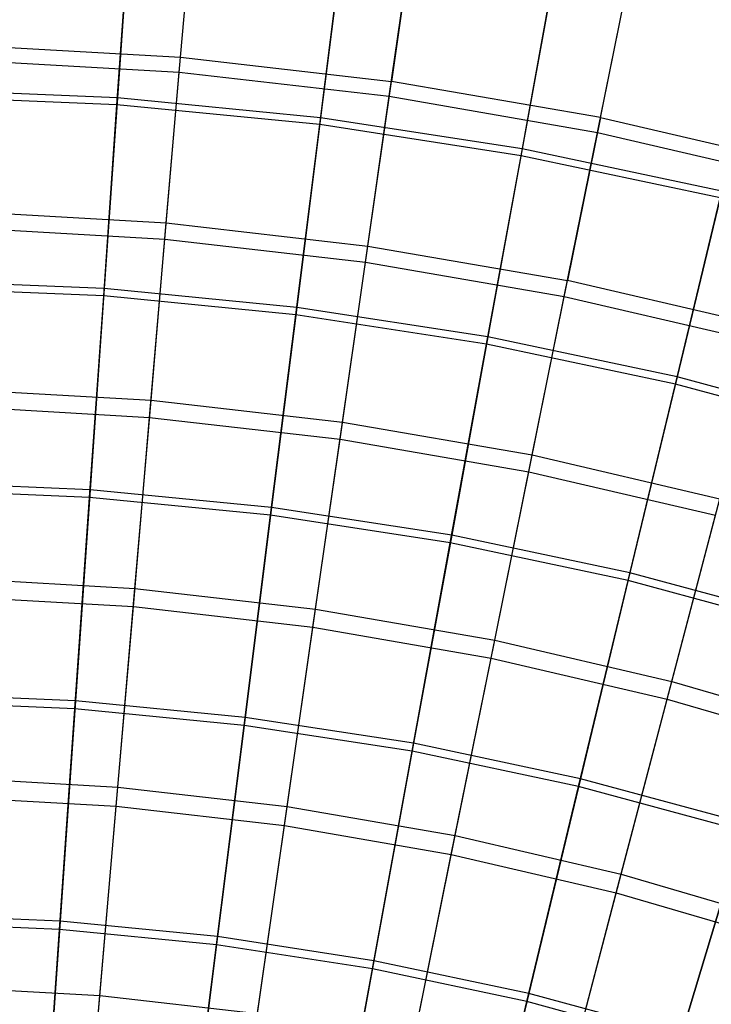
# Model space of a CAD drawing. Extents: x 0.1 to 12.1, y -6 to 6.
# Tile 326 of 334: x 6.249 to 7.082, y 3.319 to 4.504. Entities that reach past the tile are written whole.
import ezdxf

# ---------------------------------------------------------------- set-up
doc = ezdxf.new("R2010")
doc.units = 0
doc.header["$LTSCALE"] = 2.54
doc.layers.get('0').update_dxf_attribs({"linetype": 'CONTINUOUS'})

# ---------------------------------------------------------------- blocks, each defined once
blk = doc.blocks.new('DROPS_COLOR_B-11195_STL')
at = {"color": 0}
for p, q in [((6.443, 4.4588, 11.1851), (6.4589, 4.6439, 10.9169)), ((6.443, 4.4588, 11.1851), (6.4589, 4.6439, 10.9169)), ((6.4414, 4.4408, 4.177), (6.4574, 4.6272, 4.4442)), ((6.4414, 4.4408, 4.177), (6.4574, 4.6272, 4.4442)), ((6.7233, 4.6135, 10.9169), (6.6969, 4.4297, 11.1851)), ((6.7233, 4.6135, 10.9169), (6.6969, 4.4297, 11.1851)), ((6.6943, 4.4118, 4.177), (6.7209, 4.597, 4.4442)), ((6.6943, 4.4118, 4.177), (6.7209, 4.597, 4.4442)), ((6.9487, 4.3861, 11.1851), (6.9856, 4.5681, 10.9169)), ((6.9487, 4.3861, 11.1851), (6.9856, 4.5681, 10.9169)), ((6.9451, 4.3684, 4.177), (6.9823, 4.5517, 4.4442)), ((6.9451, 4.3684, 4.177), (6.9823, 4.5517, 4.4442)), ((6.1878, 4.4734, 11.1851), (6.443, 4.4588, 11.1851)), ((6.1878, 4.4734, 11.1851), (6.443, 4.4588, 11.1851)), ((6.4258, 4.2593, 11.4426), (6.443, 4.4588, 11.1851)), ((6.4258, 4.2593, 11.4426), (6.443, 4.4588, 11.1851)), ((6.443, 4.4588, 11.1851), (6.6969, 4.4297, 11.1851)), ((6.443, 4.4588, 11.1851), (6.6969, 4.4297, 11.1851)), ((6.1873, 4.4553, 4.177), (6.4414, 4.4408, 4.177)), ((6.1873, 4.4553, 4.177), (6.4414, 4.4408, 4.177)), ((6.4242, 4.2399, 3.9205), (6.4414, 4.4408, 4.177)), ((6.4242, 4.2399, 3.9205), (6.4414, 4.4408, 4.177)), ((6.4414, 4.4408, 4.177), (6.6943, 4.4118, 4.177)), ((6.4414, 4.4408, 4.177), (6.6943, 4.4118, 4.177)), ((6.6684, 4.2315, 11.4426), (6.6969, 4.4297, 11.1851)), ((6.6684, 4.2315, 11.4426), (6.6969, 4.4297, 11.1851)), ((6.9487, 4.3861, 11.1851), (6.6969, 4.4297, 11.1851)), ((6.9487, 4.3861, 11.1851), (6.6969, 4.4297, 11.1851)), ((6.6656, 4.2122, 3.9205), (6.6943, 4.4118, 4.177)), ((6.6656, 4.2122, 3.9205), (6.6943, 4.4118, 4.177)), ((6.6943, 4.4118, 4.177), (6.9451, 4.3684, 4.177)), ((6.6943, 4.4118, 4.177), (6.9451, 4.3684, 4.177)), ((6.9487, 4.3861, 11.1851), (6.909, 4.1899, 11.4426)), ((6.9487, 4.3861, 11.1851), (6.909, 4.1899, 11.4426)), ((6.9487, 4.3861, 11.1851), (7.1977, 4.3282, 11.1851)), ((6.9487, 4.3861, 11.1851), (7.1977, 4.3282, 11.1851)), ((6.9051, 4.1708, 3.9205), (6.9451, 4.3684, 4.177)), ((6.9051, 4.1708, 3.9205), (6.9451, 4.3684, 4.177)), ((6.9451, 4.3684, 4.177), (7.1931, 4.3107, 4.177)), ((6.9451, 4.3684, 4.177), (7.1931, 4.3107, 4.177)), ((6.1821, 4.2733, 11.4426), (6.4258, 4.2593, 11.4426)), ((6.1821, 4.2733, 11.4426), (6.4258, 4.2593, 11.4426)), ((6.4075, 4.0459, 11.6886), (6.4258, 4.2593, 11.4426)), ((6.4075, 4.0459, 11.6886), (6.4258, 4.2593, 11.4426)), ((6.4258, 4.2593, 11.4426), (6.6684, 4.2315, 11.4426)), ((6.4258, 4.2593, 11.4426), (6.6684, 4.2315, 11.4426)), ((6.1815, 4.2538, 3.9205), (6.4242, 4.2399, 3.9205)), ((6.1815, 4.2538, 3.9205), (6.4242, 4.2399, 3.9205)), ((6.4057, 4.0253, 3.6756), (6.4242, 4.2399, 3.9205)), ((6.4057, 4.0253, 3.6756), (6.4242, 4.2399, 3.9205)), ((6.4242, 4.2399, 3.9205), (6.6656, 4.2122, 3.9205)), ((6.4242, 4.2399, 3.9205), (6.6656, 4.2122, 3.9205)), ((6.6379, 4.0195, 11.6886), (6.6684, 4.2315, 11.4426)), ((6.6379, 4.0195, 11.6886), (6.6684, 4.2315, 11.4426)), ((6.6684, 4.2315, 11.4426), (6.909, 4.1899, 11.4426)), ((6.6684, 4.2315, 11.4426), (6.909, 4.1899, 11.4426)), ((6.635, 3.999, 3.6756), (6.6656, 4.2122, 3.9205)), ((6.635, 3.999, 3.6756), (6.6656, 4.2122, 3.9205)), ((6.6656, 4.2122, 3.9205), (6.9051, 4.1708, 3.9205)), ((6.6656, 4.2122, 3.9205), (6.9051, 4.1708, 3.9205)), ((6.8664, 3.98, 11.6886), (6.909, 4.1899, 11.4426)), ((6.8664, 3.98, 11.6886), (6.909, 4.1899, 11.4426)), ((7.1468, 4.1346, 11.4426), (6.909, 4.1899, 11.4426)), ((7.1468, 4.1346, 11.4426), (6.909, 4.1899, 11.4426)), ((6.8623, 3.9596, 3.6756), (6.9051, 4.1708, 3.9205)), ((6.8623, 3.9596, 3.6756), (6.9051, 4.1708, 3.9205)), ((6.9051, 4.1708, 3.9205), (7.1418, 4.1157, 3.9205)), ((6.9051, 4.1708, 3.9205), (7.1418, 4.1157, 3.9205)), ((6.176, 4.0592, 11.6886), (6.4075, 4.0459, 11.6886)), ((6.176, 4.0592, 11.6886), (6.4075, 4.0459, 11.6886)), ((6.388, 3.8193, 11.9225), (6.4075, 4.0459, 11.6886)), ((6.388, 3.8193, 11.9225), (6.4075, 4.0459, 11.6886)), ((6.4075, 4.0459, 11.6886), (6.6379, 4.0195, 11.6886)), ((6.4075, 4.0459, 11.6886), (6.6379, 4.0195, 11.6886)), ((6.1754, 4.0385, 3.6756), (6.4057, 4.0253, 3.6756)), ((6.1754, 4.0385, 3.6756), (6.4057, 4.0253, 3.6756)), ((6.3862, 3.7975, 3.443), (6.4057, 4.0253, 3.6756)), ((6.3862, 3.7975, 3.443), (6.4057, 4.0253, 3.6756)), ((6.4057, 4.0253, 3.6756), (6.635, 3.999, 3.6756)), ((6.4057, 4.0253, 3.6756), (6.635, 3.999, 3.6756)), ((6.6055, 3.7944, 11.9225), (6.6379, 4.0195, 11.6886)), ((6.6055, 3.7944, 11.9225), (6.6379, 4.0195, 11.6886)), ((6.6379, 4.0195, 11.6886), (6.8664, 3.98, 11.6886)), ((6.6379, 4.0195, 11.6886), (6.8664, 3.98, 11.6886)), ((6.6024, 3.7727, 3.443), (6.635, 3.999, 3.6756)), ((6.6024, 3.7727, 3.443), (6.635, 3.999, 3.6756)), ((6.635, 3.999, 3.6756), (6.8623, 3.9596, 3.6756)), ((6.635, 3.999, 3.6756), (6.8623, 3.9596, 3.6756)), ((6.8213, 3.757, 11.9225), (6.8664, 3.98, 11.6886)), ((6.8213, 3.757, 11.9225), (6.8664, 3.98, 11.6886)), ((6.8664, 3.98, 11.6886), (7.0923, 3.9274, 11.6886)), ((6.8664, 3.98, 11.6886), (7.0923, 3.9274, 11.6886)), ((6.8169, 3.7355, 3.443), (6.8623, 3.9596, 3.6756)), ((6.8169, 3.7355, 3.443), (6.8623, 3.9596, 3.6756)), ((6.8623, 3.9596, 3.6756), (7.0871, 3.9074, 3.6756)), ((6.8623, 3.9596, 3.6756), (7.0871, 3.9074, 3.6756)), ((7.0345, 3.7074, 11.9225), (7.0923, 3.9274, 11.6886)), ((7.0345, 3.7074, 11.9225), (7.0923, 3.9274, 11.6886)), ((7.0289, 3.6862, 3.443), (7.0871, 3.9074, 3.6756)), ((7.0289, 3.6862, 3.443), (7.0871, 3.9074, 3.6756)), ((6.1695, 3.8318, 11.9225), (6.388, 3.8193, 11.9225)), ((6.1695, 3.8318, 11.9225), (6.388, 3.8193, 11.9225)), ((6.3675, 3.5802, 12.1434), (6.388, 3.8193, 11.9225)), ((6.3675, 3.5802, 12.1434), (6.388, 3.8193, 11.9225)), ((6.388, 3.8193, 11.9225), (6.6055, 3.7944, 11.9225)), ((6.388, 3.8193, 11.9225), (6.6055, 3.7944, 11.9225)), ((6.1688, 3.8099, 3.443), (6.3862, 3.7975, 3.443)), ((6.1688, 3.8099, 3.443), (6.3862, 3.7975, 3.443)), ((6.3655, 3.5572, 3.2233), (6.3862, 3.7975, 3.443)), ((6.3655, 3.5572, 3.2233), (6.3862, 3.7975, 3.443)), ((6.3862, 3.7975, 3.443), (6.6024, 3.7727, 3.443)), ((6.3862, 3.7975, 3.443), (6.6024, 3.7727, 3.443)), ((6.5714, 3.5568, 12.1434), (6.6055, 3.7944, 11.9225)), ((6.5714, 3.5568, 12.1434), (6.6055, 3.7944, 11.9225)), ((6.6055, 3.7944, 11.9225), (6.8213, 3.757, 11.9225)), ((6.6055, 3.7944, 11.9225), (6.8213, 3.757, 11.9225)), ((6.5681, 3.5339, 3.2233), (6.6024, 3.7727, 3.443)), ((6.5681, 3.5339, 3.2233), (6.6024, 3.7727, 3.443)), ((6.6024, 3.7727, 3.443), (6.8169, 3.7355, 3.443)), ((6.6024, 3.7727, 3.443), (6.8169, 3.7355, 3.443)), ((6.7736, 3.5218, 12.1434), (6.8213, 3.757, 11.9225)), ((6.7736, 3.5218, 12.1434), (6.8213, 3.757, 11.9225)), ((6.8213, 3.757, 11.9225), (7.0345, 3.7074, 11.9225)), ((6.8213, 3.757, 11.9225), (7.0345, 3.7074, 11.9225)), ((6.769, 3.4992, 3.2233), (6.8169, 3.7355, 3.443)), ((6.769, 3.4992, 3.2233), (6.8169, 3.7355, 3.443)), ((6.8169, 3.7355, 3.443), (7.0289, 3.6862, 3.443)), ((6.8169, 3.7355, 3.443), (7.0289, 3.6862, 3.443)), ((6.9735, 3.4753, 12.1434), (7.0345, 3.7074, 11.9225)), ((6.9735, 3.4753, 12.1434), (7.0345, 3.7074, 11.9225)), ((7.0345, 3.7074, 11.9225), (7.2446, 3.6458, 11.9225)), ((7.0345, 3.7074, 11.9225), (7.2446, 3.6458, 11.9225)), ((6.9676, 3.453, 3.2233), (7.0289, 3.6862, 3.443)), ((6.9676, 3.453, 3.2233), (7.0289, 3.6862, 3.443)), ((7.0289, 3.6862, 3.443), (7.2378, 3.6249, 3.443)), ((7.0289, 3.6862, 3.443), (7.2378, 3.6249, 3.443)), ((6.1626, 3.5919, 12.1434), (6.3675, 3.5802, 12.1434)), ((6.1626, 3.5919, 12.1434), (6.3675, 3.5802, 12.1434)), ((6.3459, 3.3292, 12.3507), (6.3675, 3.5802, 12.1434)), ((6.3459, 3.3292, 12.3507), (6.3675, 3.5802, 12.1434)), ((6.3675, 3.5802, 12.1434), (6.5714, 3.5568, 12.1434)), ((6.3675, 3.5802, 12.1434), (6.5714, 3.5568, 12.1434)), ((6.162, 3.5688, 3.2233), (6.3655, 3.5572, 3.2233)), ((6.162, 3.5688, 3.2233), (6.3655, 3.5572, 3.2233)), ((6.3439, 3.3052, 3.0173), (6.3655, 3.5572, 3.2233)), ((6.3439, 3.3052, 3.0173), (6.3655, 3.5572, 3.2233)), ((6.3655, 3.5572, 3.2233), (6.5681, 3.5339, 3.2233)), ((6.3655, 3.5572, 3.2233), (6.5681, 3.5339, 3.2233)), ((6.5355, 3.3075, 12.3507), (6.5714, 3.5568, 12.1434)), ((6.5355, 3.3075, 12.3507), (6.5714, 3.5568, 12.1434)), ((6.5714, 3.5568, 12.1434), (6.7736, 3.5218, 12.1434)), ((6.5714, 3.5568, 12.1434), (6.7736, 3.5218, 12.1434)), ((6.5321, 3.2836, 3.0173), (6.5681, 3.5339, 3.2233)), ((6.5321, 3.2836, 3.0173), (6.5681, 3.5339, 3.2233)), ((6.5681, 3.5339, 3.2233), (6.769, 3.4992, 3.2233)), ((6.5681, 3.5339, 3.2233), (6.769, 3.4992, 3.2233)), ((6.7236, 3.2749, 12.3507), (6.7736, 3.5218, 12.1434)), ((6.7236, 3.2749, 12.3507), (6.7736, 3.5218, 12.1434)), ((6.7736, 3.5218, 12.1434), (6.9735, 3.4753, 12.1434)), ((6.7736, 3.5218, 12.1434), (6.9735, 3.4753, 12.1434)), ((6.7188, 3.2513, 3.0173), (6.769, 3.4992, 3.2233)), ((6.7188, 3.2513, 3.0173), (6.769, 3.4992, 3.2233)), ((6.769, 3.4992, 3.2233), (6.9676, 3.453, 3.2233)), ((6.769, 3.4992, 3.2233), (6.9676, 3.453, 3.2233)), ((6.9095, 3.2317, 12.3507), (6.9735, 3.4753, 12.1434)), ((6.9095, 3.2317, 12.3507), (6.9735, 3.4753, 12.1434)), ((6.9735, 3.4753, 12.1434), (7.1704, 3.4175, 12.1434)), ((6.9735, 3.4753, 12.1434), (7.1704, 3.4175, 12.1434)), ((6.9033, 3.2084, 3.0173), (6.9676, 3.453, 3.2233)), ((6.9033, 3.2084, 3.0173), (6.9676, 3.453, 3.2233)), ((6.9676, 3.453, 3.2233), (7.1633, 3.3955, 3.2233)), ((6.9676, 3.453, 3.2233), (7.1633, 3.3955, 3.2233)), ((6.1554, 3.3401, 12.3507), (6.3459, 3.3292, 12.3507)), ((6.1554, 3.3401, 12.3507), (6.3459, 3.3292, 12.3507)), ((6.3234, 3.0673, 12.5437), (6.3459, 3.3292, 12.3507)), ((6.3234, 3.0673, 12.5437), (6.3459, 3.3292, 12.3507)), ((6.3459, 3.3292, 12.3507), (6.5355, 3.3075, 12.3507)), ((6.3459, 3.3292, 12.3507), (6.5355, 3.3075, 12.3507))]:
    blk.add_line(p, q, dxfattribs=at)
blk = doc.blocks.new('GROUP_1')
at = {"color": 0}
for p, q in [((6.322, 10.6233, 9.8075), (6.307, 10.4071, 10.057)), ((6.322, 10.6233, 9.8075), (6.307, 10.4071, 10.057)), ((6.3064, 10.3988, 1.9339), (6.3215, 10.6154, 2.183)), ((6.3064, 10.3988, 1.9339), (6.3215, 10.6154, 2.183)), ((6.5786, 10.5982, 9.8075), (6.5516, 10.3833, 10.057)), ((6.5786, 10.5982, 9.8075), (6.5516, 10.3833, 10.057)), ((6.5506, 10.375, 1.9339), (6.5777, 10.5904, 2.183)), ((6.5506, 10.375, 1.9339), (6.5777, 10.5904, 2.183)), ((6.793, 10.3376, 1.9339), (6.832, 10.5512, 2.183)), ((6.793, 10.3376, 1.9339), (6.832, 10.5512, 2.183)), ((6.8334, 10.559, 9.8075), (6.7945, 10.3458, 10.057)), ((6.8334, 10.559, 9.8075), (6.7945, 10.3458, 10.057)), ((6.3064, 10.3988, 1.9339), (6.0613, 10.409, 1.9339)), ((6.3064, 10.3988, 1.9339), (6.0613, 10.409, 1.9339)), ((6.307, 10.4071, 10.057), (6.0614, 10.4174, 10.057)), ((6.307, 10.4071, 10.057), (6.0614, 10.4174, 10.057)), ((6.2904, 10.1688, 1.6972), (6.3064, 10.3988, 1.9339)), ((6.2904, 10.1688, 1.6972), (6.3064, 10.3988, 1.9339)), ((6.307, 10.4071, 10.057), (6.291, 10.1777, 10.2942)), ((6.307, 10.4071, 10.057), (6.291, 10.1777, 10.2942)), ((6.5506, 10.375, 1.9339), (6.3064, 10.3988, 1.9339)), ((6.5506, 10.375, 1.9339), (6.3064, 10.3988, 1.9339)), ((6.5516, 10.3833, 10.057), (6.307, 10.4071, 10.057)), ((6.5516, 10.3833, 10.057), (6.307, 10.4071, 10.057)), ((6.5218, 10.1462, 1.6972), (6.5506, 10.375, 1.9339)), ((6.5218, 10.1462, 1.6972), (6.5506, 10.375, 1.9339)), ((6.5516, 10.3833, 10.057), (6.5229, 10.155, 10.2942)), ((6.5516, 10.3833, 10.057), (6.5229, 10.155, 10.2942)), ((6.793, 10.3376, 1.9339), (6.5506, 10.375, 1.9339)), ((6.793, 10.3376, 1.9339), (6.5506, 10.375, 1.9339)), ((6.7945, 10.3458, 10.057), (6.5516, 10.3833, 10.057)), ((6.7945, 10.3458, 10.057), (6.5516, 10.3833, 10.057)), ((6.7516, 10.1108, 1.6972), (6.793, 10.3376, 1.9339)), ((6.7516, 10.1108, 1.6972), (6.793, 10.3376, 1.9339)), ((6.7945, 10.3458, 10.057), (6.7531, 10.1195, 10.2942)), ((6.7945, 10.3458, 10.057), (6.7531, 10.1195, 10.2942)), ((7.033, 10.2868, 1.9339), (6.793, 10.3376, 1.9339)), ((7.033, 10.2868, 1.9339), (6.793, 10.3376, 1.9339)), ((7.0349, 10.295, 10.057), (6.7945, 10.3458, 10.057)), ((7.0349, 10.295, 10.057), (6.7945, 10.3458, 10.057)), ((7.0349, 10.295, 10.057), (6.9811, 10.0713, 10.2942)), ((7.0349, 10.295, 10.057), (6.9811, 10.0713, 10.2942)), ((6.979, 10.0627, 1.6972), (7.033, 10.2868, 1.9339)), ((6.979, 10.0627, 1.6972), (7.033, 10.2868, 1.9339)), ((6.291, 10.1777, 10.2942), (6.0582, 10.1874, 10.2942)), ((6.291, 10.1777, 10.2942), (6.0582, 10.1874, 10.2942)), ((6.2904, 10.1688, 1.6972), (6.0581, 10.1785, 1.6972)), ((6.2904, 10.1688, 1.6972), (6.0581, 10.1785, 1.6972)), ((6.291, 10.1777, 10.2942), (6.2742, 9.9355, 10.5184)), ((6.291, 10.1777, 10.2942), (6.2742, 9.9355, 10.5184)), ((6.5229, 10.155, 10.2942), (6.291, 10.1777, 10.2942)), ((6.5229, 10.155, 10.2942), (6.291, 10.1777, 10.2942)), ((6.2735, 9.9262, 1.4735), (6.2904, 10.1688, 1.6972)), ((6.2735, 9.9262, 1.4735), (6.2904, 10.1688, 1.6972)), ((6.5218, 10.1462, 1.6972), (6.2904, 10.1688, 1.6972)), ((6.5218, 10.1462, 1.6972), (6.2904, 10.1688, 1.6972)), ((6.5229, 10.155, 10.2942), (6.4926, 9.9142, 10.5184)), ((6.5229, 10.155, 10.2942), (6.4926, 9.9142, 10.5184)), ((6.7531, 10.1195, 10.2942), (6.5229, 10.155, 10.2942)), ((6.7531, 10.1195, 10.2942), (6.5229, 10.155, 10.2942)), ((6.4914, 9.9049, 1.4735), (6.5218, 10.1462, 1.6972)), ((6.4914, 9.9049, 1.4735), (6.5218, 10.1462, 1.6972)), ((6.7516, 10.1108, 1.6972), (6.5218, 10.1462, 1.6972)), ((6.7516, 10.1108, 1.6972), (6.5218, 10.1462, 1.6972)), ((6.7078, 9.8716, 1.4735), (6.7516, 10.1108, 1.6972)), ((6.7078, 9.8716, 1.4735), (6.7516, 10.1108, 1.6972)), ((6.7531, 10.1195, 10.2942), (6.7095, 9.8807, 10.5184)), ((6.7531, 10.1195, 10.2942), (6.7095, 9.8807, 10.5184)), ((6.979, 10.0627, 1.6972), (6.7516, 10.1108, 1.6972)), ((6.979, 10.0627, 1.6972), (6.7516, 10.1108, 1.6972)), ((6.9811, 10.0713, 10.2942), (6.7531, 10.1195, 10.2942)), ((6.9811, 10.0713, 10.2942), (6.7531, 10.1195, 10.2942)), ((6.9811, 10.0713, 10.2942), (6.9242, 9.8353, 10.5184)), ((6.9811, 10.0713, 10.2942), (6.9242, 9.8353, 10.5184)), ((7.206, 10.0105, 10.2942), (6.9811, 10.0713, 10.2942)), ((7.206, 10.0105, 10.2942), (6.9811, 10.0713, 10.2942)), ((6.9221, 9.8262, 1.4735), (6.979, 10.0627, 1.6972)), ((6.9221, 9.8262, 1.4735), (6.979, 10.0627, 1.6972)), ((7.2034, 10.002, 1.6972), (6.979, 10.0627, 1.6972)), ((7.2034, 10.002, 1.6972), (6.979, 10.0627, 1.6972)), ((6.2735, 9.9262, 1.4735), (6.0547, 9.9353, 1.4735)), ((6.2735, 9.9262, 1.4735), (6.0547, 9.9353, 1.4735)), ((6.2742, 9.9355, 10.5184), (6.0549, 9.9446, 10.5184)), ((6.2742, 9.9355, 10.5184), (6.0549, 9.9446, 10.5184)), ((6.2742, 9.9355, 10.5184), (6.2565, 9.6814, 10.7288)), ((6.2742, 9.9355, 10.5184), (6.2565, 9.6814, 10.7288)), ((6.4926, 9.9142, 10.5184), (6.2742, 9.9355, 10.5184)), ((6.4926, 9.9142, 10.5184), (6.2742, 9.9355, 10.5184)), ((6.2558, 9.6716, 1.2636), (6.2735, 9.9262, 1.4735)), ((6.2558, 9.6716, 1.2636), (6.2735, 9.9262, 1.4735)), ((6.4914, 9.9049, 1.4735), (6.2735, 9.9262, 1.4735)), ((6.4914, 9.9049, 1.4735), (6.2735, 9.9262, 1.4735)), ((6.4926, 9.9142, 10.5184), (6.4608, 9.6614, 10.7288)), ((6.4926, 9.9142, 10.5184), (6.4608, 9.6614, 10.7288)), ((6.7095, 9.8807, 10.5184), (6.4926, 9.9142, 10.5184)), ((6.7095, 9.8807, 10.5184), (6.4926, 9.9142, 10.5184)), ((6.4596, 9.6517, 1.2636), (6.4914, 9.9049, 1.4735)), ((6.4596, 9.6517, 1.2636), (6.4914, 9.9049, 1.4735)), ((6.7078, 9.8716, 1.4735), (6.4914, 9.9049, 1.4735)), ((6.7078, 9.8716, 1.4735), (6.4914, 9.9049, 1.4735)), ((6.7095, 9.8807, 10.5184), (6.6637, 9.6302, 10.7288)), ((6.7095, 9.8807, 10.5184), (6.6637, 9.6302, 10.7288)), ((6.9242, 9.8353, 10.5184), (6.7095, 9.8807, 10.5184)), ((6.9242, 9.8353, 10.5184), (6.7095, 9.8807, 10.5184)), ((6.662, 9.6206, 1.2636), (6.7078, 9.8716, 1.4735)), ((6.662, 9.6206, 1.2636), (6.7078, 9.8716, 1.4735)), ((6.9221, 9.8262, 1.4735), (6.7078, 9.8716, 1.4735)), ((6.9221, 9.8262, 1.4735), (6.7078, 9.8716, 1.4735)), ((6.9242, 9.8353, 10.5184), (6.8646, 9.5876, 10.7288)), ((6.9242, 9.8353, 10.5184), (6.8646, 9.5876, 10.7288)), ((7.1361, 9.778, 10.5184), (6.9242, 9.8353, 10.5184)), ((7.1361, 9.778, 10.5184), (6.9242, 9.8353, 10.5184)), ((6.8623, 9.5782, 1.2636), (6.9221, 9.8262, 1.4735)), ((6.8623, 9.5782, 1.2636), (6.9221, 9.8262, 1.4735)), ((7.1334, 9.7691, 1.4735), (6.9221, 9.8262, 1.4735)), ((7.1334, 9.7691, 1.4735), (6.9221, 9.8262, 1.4735)), ((6.2565, 9.6814, 10.7288), (6.0513, 9.6899, 10.7288)), ((6.2565, 9.6814, 10.7288), (6.0513, 9.6899, 10.7288)), ((6.2558, 9.6716, 1.2636), (6.0512, 9.6802, 1.2636)), ((6.2558, 9.6716, 1.2636), (6.0512, 9.6802, 1.2636)), ((6.2565, 9.6814, 10.7288), (6.238, 9.4161, 10.925)), ((6.2565, 9.6814, 10.7288), (6.238, 9.4161, 10.925)), ((6.4608, 9.6614, 10.7288), (6.2565, 9.6814, 10.7288)), ((6.4608, 9.6614, 10.7288), (6.2565, 9.6814, 10.7288)), ((6.2373, 9.406, 1.068), (6.2558, 9.6716, 1.2636)), ((6.2373, 9.406, 1.068), (6.2558, 9.6716, 1.2636)), ((6.4596, 9.6517, 1.2636), (6.2558, 9.6716, 1.2636)), ((6.4596, 9.6517, 1.2636), (6.2558, 9.6716, 1.2636)), ((6.4608, 9.6614, 10.7288), (6.4276, 9.3976, 10.925)), ((6.4608, 9.6614, 10.7288), (6.4276, 9.3976, 10.925)), ((6.6637, 9.6302, 10.7288), (6.4608, 9.6614, 10.7288)), ((6.6637, 9.6302, 10.7288), (6.4608, 9.6614, 10.7288)), ((6.4264, 9.3875, 1.068), (6.4596, 9.6517, 1.2636)), ((6.4264, 9.3875, 1.068), (6.4596, 9.6517, 1.2636)), ((6.662, 9.6206, 1.2636), (6.4596, 9.6517, 1.2636)), ((6.662, 9.6206, 1.2636), (6.4596, 9.6517, 1.2636)), ((6.6637, 9.6302, 10.7288), (6.6159, 9.3685, 10.925)), ((6.6637, 9.6302, 10.7288), (6.6159, 9.3685, 10.925)), ((6.8646, 9.5876, 10.7288), (6.6637, 9.6302, 10.7288)), ((6.8646, 9.5876, 10.7288), (6.6637, 9.6302, 10.7288)), ((6.6141, 9.3586, 1.068), (6.662, 9.6206, 1.2636)), ((6.6141, 9.3586, 1.068), (6.662, 9.6206, 1.2636)), ((6.8623, 9.5782, 1.2636), (6.662, 9.6206, 1.2636)), ((6.8623, 9.5782, 1.2636), (6.662, 9.6206, 1.2636)), ((6.8, 9.3192, 1.068), (6.8623, 9.5782, 1.2636)), ((6.8, 9.3192, 1.068), (6.8623, 9.5782, 1.2636)), ((6.8646, 9.5876, 10.7288), (6.8023, 9.3291, 10.925)), ((6.8646, 9.5876, 10.7288), (6.8023, 9.3291, 10.925)), ((7.06, 9.5247, 1.2636), (6.8623, 9.5782, 1.2636)), ((7.06, 9.5247, 1.2636), (6.8623, 9.5782, 1.2636)), ((7.0628, 9.5341, 10.7288), (6.8646, 9.5876, 10.7288)), ((7.0628, 9.5341, 10.7288), (6.8646, 9.5876, 10.7288)), ((7.0628, 9.5341, 10.7288), (6.9863, 9.2794, 10.925)), ((7.0628, 9.5341, 10.7288), (6.9863, 9.2794, 10.925)), ((6.9833, 9.2696, 1.068), (7.06, 9.5247, 1.2636)), ((6.9833, 9.2696, 1.068), (7.06, 9.5247, 1.2636)), ((6.238, 9.4161, 10.925), (6.0476, 9.424, 10.925)), ((6.238, 9.4161, 10.925), (6.0476, 9.424, 10.925)), ((6.2373, 9.406, 1.068), (6.0475, 9.4139, 1.068)), ((6.2373, 9.406, 1.068), (6.0475, 9.4139, 1.068)), ((6.238, 9.4161, 10.925), (6.2188, 9.1404, 11.1062)), ((6.238, 9.4161, 10.925), (6.2188, 9.1404, 11.1062)), ((6.4276, 9.3976, 10.925), (6.238, 9.4161, 10.925)), ((6.4276, 9.3976, 10.925), (6.238, 9.4161, 10.925)), ((6.2181, 9.1299, 0.8873), (6.2373, 9.406, 1.068)), ((6.2181, 9.1299, 0.8873), (6.2373, 9.406, 1.068)), ((6.4264, 9.3875, 1.068), (6.2373, 9.406, 1.068)), ((6.4264, 9.3875, 1.068), (6.2373, 9.406, 1.068)), ((6.4276, 9.3976, 10.925), (6.3932, 9.1234, 11.1062)), ((6.4276, 9.3976, 10.925), (6.3932, 9.1234, 11.1062)), ((6.6159, 9.3685, 10.925), (6.4276, 9.3976, 10.925)), ((6.6159, 9.3685, 10.925), (6.4276, 9.3976, 10.925)), ((6.3918, 9.113, 0.8873), (6.4264, 9.3875, 1.068)), ((6.3918, 9.113, 0.8873), (6.4264, 9.3875, 1.068)), ((6.6141, 9.3586, 1.068), (6.4264, 9.3875, 1.068)), ((6.6141, 9.3586, 1.068), (6.4264, 9.3875, 1.068)), ((6.6159, 9.3685, 10.925), (6.5663, 9.0967, 11.1062)), ((6.6159, 9.3685, 10.925), (6.5663, 9.0967, 11.1062)), ((6.8023, 9.3291, 10.925), (6.6159, 9.3685, 10.925)), ((6.8023, 9.3291, 10.925), (6.6159, 9.3685, 10.925)), ((6.5644, 9.0864, 0.8873), (6.6141, 9.3586, 1.068)), ((6.5644, 9.0864, 0.8873), (6.6141, 9.3586, 1.068)), ((6.8, 9.3192, 1.068), (6.6141, 9.3586, 1.068)), ((6.8, 9.3192, 1.068), (6.6141, 9.3586, 1.068)), ((6.8023, 9.3291, 10.925), (6.7376, 9.0605, 11.1062)), ((6.8023, 9.3291, 10.925), (6.7376, 9.0605, 11.1062)), ((6.9863, 9.2794, 10.925), (6.8023, 9.3291, 10.925)), ((6.9863, 9.2794, 10.925), (6.8023, 9.3291, 10.925)), ((6.7352, 9.0502, 0.8873), (6.8, 9.3192, 1.068)), ((6.7352, 9.0502, 0.8873), (6.8, 9.3192, 1.068)), ((6.9833, 9.2696, 1.068), (6.8, 9.3192, 1.068)), ((6.9833, 9.2696, 1.068), (6.8, 9.3192, 1.068))]:
    blk.add_line(p, q, dxfattribs=at)
blk.add_blockref('DROPS_COLOR_B-11195_STL', (-0.06, 5.9973, -1.7), dxfattribs=at)

msp = doc.modelspace()

# ---------------------------------------------------------------- block references
at = {"color": 0}
msp.add_blockref('GROUP_1', (0.06, -5.9973, 1.7), dxfattribs=at)

doc.saveas('drawing.dxf')
